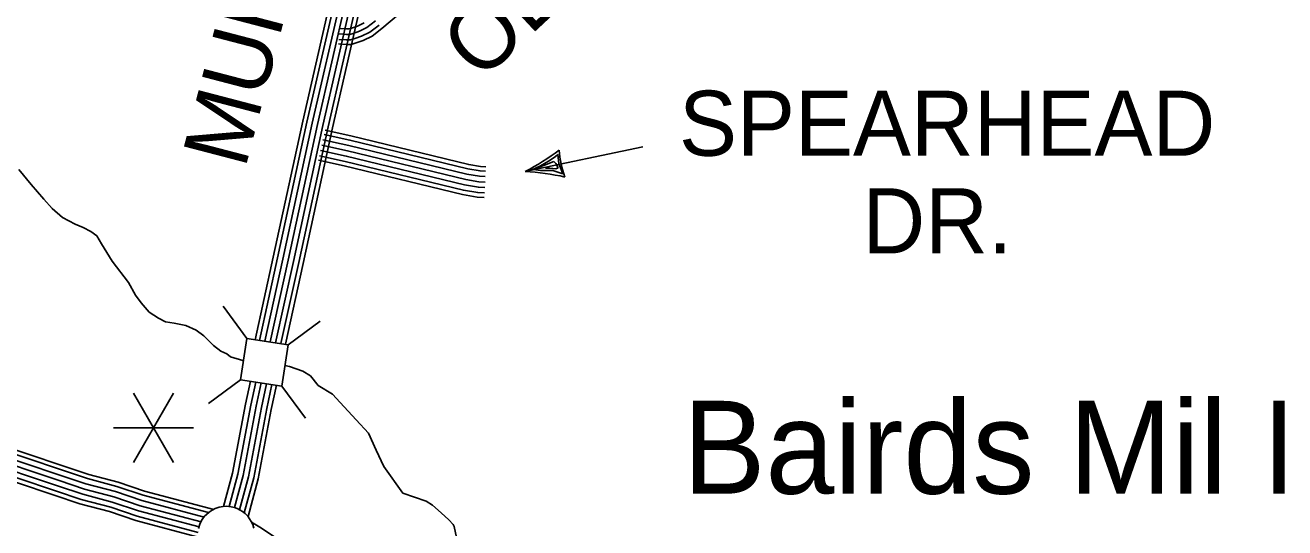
# Model space of a CAD drawing. Extents: x 1788175 to 1969470, y 584502 to 738744.
# Drawn here: x 1869423 to 1876591, y 644009 to 646867 of the extents above; entities that cross this region are included whole.
import ezdxf

# ---------------------------------------------------------------- set-up
doc = ezdxf.new("R2010")
doc.units = 0
for name, color, linetype in [('DESIGN - ROW - Right-of-Way and Easement Labels', 7, 'Continuous'), ('DESIGN - TRAFFIC CONTROL PERMANENT - Signalization', 7, 'Continuous'), ('DESIGN - TRANSPORTATION - Text', 7, 'Continuous'), ('SURVEY - CENTERLINE - Preliminary Text', 7, 'Continuous'), ('SURVEY - CONTROL with Text', 7, 'Continuous'), ('SURVEY - DRAINAGE - Storm Sewer', 7, 'Continuous'), ('SURVEY - TRANSPORTATION - Roads', 7, 'Continuous'), ('SURVEY - VEGETATION - Features with Text', 7, 'Continuous')]:
    doc.layers.add(name, color=color, linetype=linetype)

msp = doc.modelspace()

# ---------------------------------------------------------------- linework, layer by layer
at = {"layer": 'DESIGN - ROW - Right-of-Way and Easement Labels'}
for p, q in [((1872268.5, 646035.8), (1872938.2, 646176.2)), ((1872438.7, 646117.9), (1872454.2, 646132)), ((1872454.2, 646132), (1872460.6, 646080.3)), ((1872303, 646042.9), (1872356.3, 646067)), ((1872315.2, 646046.6), (1872432.1, 646092.7)), ((1872356.3, 646067), (1872401.8, 646092.9)), ((1872401.8, 646092.9), (1872438.7, 646117.9)), ((1872432.1, 646092.7), (1872443.4, 646080)), ((1872443.4, 646080), (1872456.1, 646055.5)), ((1872460.6, 646080.3), (1872482.8, 646021.1)), ((1872355.3, 646040.9), (1872315.2, 646046.6)), ((1872425.7, 646040.5), (1872355.3, 646040.9)), ((1872409, 646053.3), (1872383.8, 646054.4)), ((1872442, 646050.4), (1872409, 646053.3)), ((1872482.8, 646021.1), (1872425.7, 646040.5)), ((1872456.1, 646055.5), (1872442, 646050.4))]:
    msp.add_line(p, q, dxfattribs=at)
for centre, radius, start, end in [((1871548.8, 647411.1), 1552.3, 297.62466, 306.05244), ((1872993.7, 646187.8), 532.3, 183.40789, 200.26629), ((1872185.2, 644651.9), 1386.4, 77.11636, 86.5549)]:
    msp.add_arc(centre, radius, start, end, dxfattribs=at)
at = {"layer": 'DESIGN - TRAFFIC CONTROL PERMANENT - Signalization'}
for q in [(1870038.4, 644775), (1870266.5, 644775), (1869924.4, 644577.5), (1870038.4, 644380), (1870266.5, 644380), (1870380.6, 644577.5)]:
    msp.add_line((1870152.5, 644577.5), q, dxfattribs=at)
at = {"layer": 'DESIGN - TRANSPORTATION - Text'}
for points in [[(1870270.7, 645172.9), (1870221.6, 645179.6), (1870181.6, 645201.6), (1870127.7, 645235.7), (1870081.8, 645287.7), (1870049.8, 645331.7), (1870009.9, 645403.8), (1869918.1, 645525.9), (1869856.2, 645623.9), (1869830.2, 645670), (1869796.3, 645694), (1869752.3, 645716), (1869706.3, 645736), (1869634.4, 645774.1), (1869576.5, 645824.1), (1869528.6, 645878.1), (1869456.7, 645960.2), (1869386.8, 646046.3)], [(1870270.7, 645172.9), (1870336.3, 645160), (1870395.9, 645132.9), (1870439.3, 645100.4), (1870493.5, 645046.2), (1870536.8, 645013.7), (1870569.4, 644997.4), (1870591.1, 644981.1), (1870661.5, 644959.5), (1870664.3, 644959.2)], [(1870900.6, 644932.2), (1870927.2, 644926.9), (1871003.1, 644899.8), (1871046.5, 644872.7), (1871089.8, 644818.5), (1871171.2, 644769.7), (1871214.5, 644720.9), (1871306.7, 644623.3), (1871377.2, 644547.4), (1871420.5, 644449.8), (1871463.9, 644357.7), (1871572.3, 644205.9), (1871705.3, 644160.9)], [(1871893.6, 643874.5), (1871863.8, 644016.6), (1871857.8, 644028.6), (1871833.8, 644054.6), (1871789.9, 644094.7), (1871740, 644138.7), (1871705.3, 644160.9)]]:
    msp.add_lwpolyline(points, dxfattribs=at)
at = {"layer": 'SURVEY - CENTERLINE - Preliminary Text'}
for points in [[(1870730.7, 645078.7), (1870834, 645548.8), (1871002.1, 646321.5), (1871166.2, 647038.5), (1871232.3, 647273.2), (1871387.2, 647866.7), (1871547.9, 648389.9), (1871712.3, 648890), (1872018.7, 649764.5), (1872291.2, 650651.3), (1872678.4, 651828.4), (1872862.7, 652398.6)], [(1870755.2, 645075), (1870858.1, 645543.5), (1871026.2, 646316.1), (1871190.1, 647032.4), (1871256.2, 647266.7), (1871410.9, 647860), (1871571.5, 648382.4), (1871735.7, 648882), (1872042.1, 649756.8), (1872314.8, 650643.8), (1872701.9, 651820.8), (1872886.2, 652391)], [(1870785.9, 645070.4), (1870888.4, 645536.9), (1871056.4, 646309.4), (1871220.2, 647024.7), (1871286.1, 647258.6), (1871440.8, 647851.5), (1871601, 648373), (1871765, 648872.1), (1872071.6, 649747.1), (1872344.3, 650634.4), (1872731.4, 651811.1), (1872915.7, 652381.4)], [(1870816.6, 645065.7), (1870918.7, 645530.3), (1871086.7, 646302.6), (1871250.2, 647017.1), (1871316, 647250.5), (1871470.6, 647843), (1871630.6, 648363.6), (1871794.4, 648862.1), (1872101.1, 649737.4), (1872373.9, 650625), (1872760.8, 651801.5), (1872945.2, 652371.9)], [(1870847.3, 645061.1), (1870949, 645523.7), (1871117, 646295.9), (1871280.3, 647009.4), (1871345.9, 647242.3), (1871500.4, 647834.6), (1871660.1, 648354.2), (1871823.8, 648852.2), (1872130.5, 649727.8), (1872403.4, 650615.6), (1872790.3, 651791.9), (1872974.7, 652362.4)], [(1870878, 645056.4), (1870979.3, 645517), (1871147.2, 646289.1), (1871310.3, 647001.7), (1871375.9, 647234.2), (1871530.3, 647826.1), (1871689.7, 648344.8), (1871853.1, 648842.2), (1872160, 649718.1), (1872432.9, 650606.2), (1872819.8, 651782.3), (1873004.2, 652352.8)], [(1870903.5, 645052.5), (1871004.4, 645511.5), (1871172.3, 646283.5), (1871335.2, 646995.4), (1871400.7, 647227.5), (1871555, 647819.1), (1871714.2, 648337), (1871877.5, 648833.9), (1872184.4, 649710), (1872457.4, 650598.4), (1872844.2, 651774.3), (1873028.7, 652344.9)], [(1870550.9, 644130.1), (1870602.7, 644320.6), (1870675.5, 644712.4), (1870704.1, 644842.4)], [(1870583, 644130), (1870632.9, 644313.7), (1870705.9, 644706.2), (1870734.8, 644837.8)], [(1870613.6, 644124.3), (1870663.2, 644306.8), (1870736.2, 644700), (1870765.5, 644833.1)], [(1870642.3, 644111.9), (1870693.4, 644299.9), (1870766.6, 644693.9), (1870796.2, 644828.5)], [(1870669.7, 644094.5), (1870723.7, 644293), (1870797, 644687.7), (1870826.9, 644823.8)], [(1870690.8, 644073.9), (1870748.8, 644287.2), (1870822.2, 644682.6), (1870852.4, 644819.9)], [(1870524, 644125.3), (1870524, 644125.4)]]:
    msp.add_lwpolyline(points, dxfattribs=at)
at = {"layer": 'SURVEY - CONTROL with Text'}
for points in [[(1869211.6, 644504), (1869643.1, 644359.7), (1869784.2, 644312.4), (1869952, 644268.3), (1870101.9, 644218.2), (1870495.7, 644113.7)], [(1869184.1, 644421.8), (1869615.5, 644277.4), (1869759.4, 644229.3), (1869927.2, 644185.2), (1870077, 644135), (1870423.7, 644043.1)], [(1869193.9, 644451.2), (1869625.4, 644306.8), (1869768.2, 644259), (1869936, 644214.9), (1870085.9, 644164.8), (1870441.2, 644070.5)], [(1869203.8, 644480.6), (1869635.2, 644336.2), (1869777.1, 644288.7), (1869944.9, 644244.6), (1870094.8, 644194.5), (1870466.5, 644095.9)], [(1869156.2, 644338.6), (1869587.7, 644194.2), (1869734.3, 644145.2), (1869902.1, 644101.1), (1870051.8, 644051), (1870407.3, 643956.7)], [(1869164.3, 644363), (1869595.9, 644218.6), (1869741.6, 644169.9), (1869909.4, 644125.7), (1870059.2, 644075.6), (1870407.3, 643983.3)], [(1869174.2, 644392.4), (1869605.7, 644248), (1869750.5, 644199.6), (1869918.3, 644155.4), (1870068.1, 644105.3), (1870411.8, 644014.2)], [(1870710.8, 644041.1), (1870766.6, 644007.8), (1870984.6, 643861.4), (1871368.2, 643628.1), (1871477.8, 643562.1), (1871687.1, 643436.2), (1871805.6, 643366.8), (1871914.8, 643306.2), (1871975.4, 643276.1), (1872054.6, 643230.9)]]:
    msp.add_lwpolyline(points, dxfattribs=at)
at = {"layer": 'SURVEY - DRAINAGE - Storm Sewer'}
for p, q in [((1870683.5, 645085.9), (1870548.8, 645268.7)), ((1870918.4, 645050.3), (1871101.3, 645185)), ((1870647.9, 644851), (1870465.1, 644716.3)), ((1870882.8, 644815.3), (1871017.5, 644632.5))]:
    msp.add_line(p, q, dxfattribs=at)
msp.add_lwpolyline([(1870683.5, 645085.9), (1870647.9, 644851), (1870882.8, 644815.3), (1870918.4, 645050.3)], close=True, dxfattribs=at)
at = {"layer": 'SURVEY - TRANSPORTATION - Roads'}
for points in [[(1871206.2, 646760.6), (1871248.6, 646758), (1871277.6, 646758), (1871306, 646766.1), (1871346.8, 646780.5), (1871397.7, 646804.6), (1871452.9, 646847.7), (1871593.8, 646968.2)], [(1871207.8, 646786.3), (1871249.4, 646783.7), (1871274, 646783.7), (1871298.2, 646790.6), (1871337, 646804.3), (1871384.1, 646826.6), (1871436.6, 646867.6)], [(1871209.7, 646817.2), (1871250.4, 646814.7), (1871269.7, 646814.7), (1871288.8, 646820.1), (1871325.1, 646833), (1871367.7, 646853.1), (1871416.9, 646891.6)], [(1871351.3, 646879.7), (1871313.3, 646861.7), (1871279.3, 646849.7), (1871265.3, 646845.7), (1871251.4, 646845.7), (1871211.6, 646848.1)], [(1871211.6, 646848.1), (1871251.4, 646845.7), (1871265.3, 646845.7), (1871279.3, 646849.7), (1871313.3, 646861.7), (1871351.3, 646879.7)], [(1871117.2, 646214.9), (1871263.7, 646183.4), (1871936, 646020), (1872008.3, 646007.6), (1872041, 646006.1)], [(1871123.7, 646245.2), (1871270.6, 646213.6), (1871942.3, 646050.4), (1872011.7, 646038.4), (1872042.4, 646037)], [(1871128.9, 646269.4), (1871276.1, 646237.7), (1871947.3, 646074.6), (1872014.4, 646063.1), (1872043.5, 646061.7)], [(1871104.1, 646154.3), (1871249.8, 646123), (1871923.4, 645959.3), (1872001.6, 645945.8), (1872038.1, 645944.1)], [(1871110.6, 646184.6), (1871256.8, 646153.2), (1871929.7, 645989.7), (1872005, 645976.7), (1872039.6, 645975.1)], [(1871110.6, 646184.6), (1871256.8, 646153.2), (1871929.7, 645989.7), (1872005, 645976.7), (1872039.6, 645975.1)], [(1871092.2, 646098.9), (1871237.2, 646067.7), (1871911.9, 645903.7), (1871995.5, 645889.3), (1872035.6, 645887.5)], [(1871097.6, 646124), (1871242.9, 646092.8), (1871917.1, 645928.9), (1871998.3, 645914.9), (1872036.7, 645913.2)]]:
    msp.add_lwpolyline(points, dxfattribs=at)
at = {"layer": 'SURVEY - VEGETATION - Features with Text'}
msp.add_lwpolyline([(1870408.6, 644004.6), (1870419.1, 644035.7), (1870430.6, 644057.2), (1870444, 644075), (1870455.1, 644085.7), (1870469.4, 644098.5), (1870485.8, 644108.6), (1870504.1, 644118), (1870527.4, 644126.6), (1870549.6, 644130), (1870567.5, 644131.3), (1870594.6, 644129), (1870613.3, 644124.4), (1870628.3, 644118.5), (1870645.9, 644110.3), (1870660.3, 644101.7), (1870675.4, 644090.2), (1870689.3, 644075.9), (1870700.1, 644060.8), (1870709, 644044.5), (1870717.9, 644028.2), (1870723.8, 644007.3)], dxfattribs=at)

# ---------------------------------------------------------------- texts
at = {"layer": 'DESIGN - ROW - Right-of-Way and Easement Labels'}
for s, height, rotation, p in [('MURFREESBORO', 369.999, 75.38057, (1870673.9, 646044.7)), ('OLD', 370, 43.06329, (1872014, 646540.7))]:
    msp.add_text(s, height=height, rotation=rotation, dxfattribs=at).set_placement(p)
for s, p in [('SPEARHEAD', (1873143.7, 646124.5)), ('DR.', (1874187.4, 645569.5))]:
    msp.add_text(s, height=370, dxfattribs=at).set_placement(p)
at = {"layer": 'SURVEY - VEGETATION - Features with Text'}
msp.add_text('Bairds Mil I', height=527.999, dxfattribs=at).set_placement((1873164.9, 644203.1))

doc.saveas('drawing.dxf')
